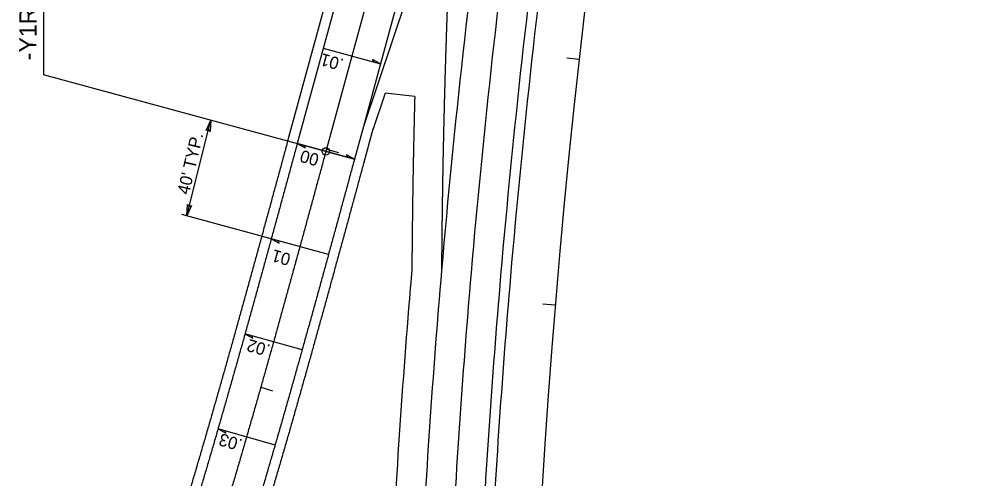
# Model space of a CAD drawing. Extents: x 2389694 to 2405615, y 546931 to 573532.
# Drawn here: x 2395024.9 to 2395411.1, y 555698.3 to 555884.5 of the extents above; entities that cross this region are included whole.
import ezdxf

# ---------------------------------------------------------------- set-up
doc = ezdxf.new("R2010")
doc.units = 0
for name, color, linetype in [('Prop Dimension', 7, 'Continuous'), ('Prop Dimension Text', 7, 'Continuous'), ('Prop EOT', 7, 'Continuous'), ('Prop Horizontal Alignment', 7, 'Continuous'), ('Prop Horizontal Alignment Curve and Spiral Data', 7, 'Continuous'), ('Prop Horizontal Alignment Tick Small', 7, 'Continuous'), ('Prop Lane Lines', 7, 'Continuous'), ('Prop Super Arrow 1 Lane CELL', 7, 'Continuous'), ('Prop Superelevation Label', 7, 'Continuous')]:
    doc.layers.add(name, color=color, linetype=linetype)

msp = doc.modelspace()

# ---------------------------------------------------------------- linework, layer by layer
at = {"layer": 'Prop Dimension'}
for p, q in [((2395092.72, 555804.87), (2395102.42, 555843.59)), ((2395126.85, 555795.53), (2395090.67, 555805.44))]:
    msp.add_line(p, q, dxfattribs=at)
for points in [[(2395100.57, 555839.41), (2395102.42, 555843.59), (2395102.09, 555839), (2395101.46, 555839.76)], [(2395094.57, 555809.05), (2395092.72, 555804.87), (2395093.04, 555809.46), (2395093.68, 555808.71)]]:
    msp.add_lwpolyline(points, close=True, dxfattribs=at)
at = {"layer": 'Prop EOT'}
for p, q in [((2395268.75, 556317.47), (2395137.36, 555834.11)), ((2395162.33, 555941.22), (2395133.48, 555835.07)), ((2395196.14, 555935.96), (2395164.12, 555841.03)), ((2395172.89, 555854.52), (2395167.91, 555839.75)), ((2395184.9, 555853.24), (2395172.89, 555854.52)), ((2395164.12, 555841.03), (2395160.52, 555827.81)), ((2395167.91, 555840), (2395164.25, 555826.52))]:
    msp.add_line(p, q, dxfattribs=at)
for radius, start, end in [(3523, 169.40698, 175.10821), (3519, 169.40698, 175.10821), (3559, 175.1168, 177.15578), (3547, 175.10819, 177.15578), (3523, 175.10819, 177.15578), (3519, 175.10819, 177.15578)]:
    msp.add_arc((2398729.82, 555480.32), radius, start, end, dxfattribs=at)
for points in [[(2395200.04, 555935.46), (2395200.01, 555934.77), (2395199.97, 555934.08), (2395199.94, 555933.39), (2395199.91, 555932.71), (2395199.87, 555932.02), (2395199.84, 555931.33), (2395199.81, 555930.64), (2395199.77, 555929.95), (2395199.74, 555929.27), (2395199.71, 555928.57), (2395199.67, 555927.89), (2395199.64, 555927.2), (2395199.61, 555926.51), (2395199.58, 555925.82), (2395199.54, 555925.13), (2395199.51, 555924.45), (2395199.48, 555923.75), (2395199.45, 555923.07), (2395199.41, 555922.38), (2395199.38, 555921.7), (2395199.35, 555921), (2395199.32, 555920.32), (2395199.29, 555919.63), (2395199.26, 555918.94), (2395199.23, 555918.25), (2395199.2, 555917.56), (2395199.17, 555916.88), (2395199.14, 555916.19), (2395199.11, 555915.5), (2395199.07, 555914.81), (2395199.04, 555914.12), (2395199.01, 555913.44), (2395198.98, 555912.74), (2395198.96, 555912.06), (2395198.92, 555911.37), (2395198.9, 555910.69), (2395198.87, 555909.99), (2395198.84, 555909.3), (2395198.81, 555908.62), (2395198.78, 555907.93), (2395198.75, 555907.24), (2395198.72, 555906.55), (2395198.69, 555905.87), (2395198.66, 555905.18), (2395198.64, 555904.48), (2395198.61, 555903.8), (2395198.58, 555903.11), (2395198.55, 555902.43), (2395198.52, 555901.73), (2395198.5, 555901.05), (2395198.47, 555900.36), (2395198.44, 555899.67), (2395198.41, 555898.98), (2395198.39, 555898.29), (2395198.36, 555897.61), (2395198.33, 555896.92), (2395198.31, 555896.23), (2395198.28, 555895.54), (2395198.25, 555894.86), (2395198.23, 555894.17), (2395198.2, 555893.47), (2395198.18, 555892.79), (2395198.15, 555892.1), (2395198.12, 555891.42), (2395198.1, 555890.72), (2395198.07, 555890.04), (2395198.05, 555889.35), (2395198.02, 555888.66), (2395198, 555887.98), (2395197.97, 555887.28), (2395197.95, 555886.6), (2395197.92, 555885.91), (2395197.9, 555885.23), (2395197.87, 555884.53)], [(2395197.87, 555884.53), (2395197.85, 555883.84), (2395197.83, 555883.16), (2395197.8, 555882.47), (2395197.78, 555881.78), (2395197.75, 555881.09), (2395197.73, 555880.41), (2395197.71, 555879.72), (2395197.68, 555879.03), (2395197.66, 555878.34), (2395197.64, 555877.65), (2395197.62, 555876.97), (2395197.59, 555876.28), (2395197.57, 555875.59), (2395197.55, 555874.9), (2395197.52, 555874.21), (2395197.5, 555873.53), (2395197.48, 555872.84), (2395197.46, 555872.15), (2395197.44, 555871.46), (2395197.41, 555870.78), (2395197.39, 555870.09), (2395197.37, 555869.4), (2395197.35, 555868.71), (2395197.33, 555868.02), (2395197.31, 555867.34), (2395197.29, 555866.65), (2395197.27, 555865.96), (2395197.25, 555865.27), (2395197.23, 555864.59), (2395197.2, 555863.9), (2395197.18, 555863.2), (2395197.16, 555862.52), (2395197.14, 555861.83), (2395197.12, 555861.15), (2395197.1, 555860.46), (2395197.09, 555859.77), (2395197.07, 555859.08), (2395197.05, 555858.39), (2395197.03, 555857.71), (2395197.01, 555857.02), (2395196.99, 555856.33), (2395196.97, 555855.64), (2395196.95, 555854.96), (2395196.93, 555854.27), (2395196.91, 555853.58), (2395196.9, 555852.89), (2395196.88, 555852.2), (2395196.86, 555851.52), (2395196.84, 555850.83), (2395196.83, 555850.15), (2395196.81, 555849.45), (2395196.79, 555848.76), (2395196.77, 555848.08), (2395196.76, 555847.39), (2395196.74, 555846.71), (2395196.72, 555846.01), (2395196.71, 555845.33), (2395196.69, 555844.64), (2395196.67, 555843.96), (2395196.66, 555843.27), (2395196.64, 555842.57), (2395196.62, 555841.89), (2395196.61, 555841.2), (2395196.59, 555840.52), (2395196.58, 555839.83), (2395196.56, 555839.15), (2395196.54, 555838.45), (2395196.53, 555837.76), (2395196.51, 555837.08), (2395196.5, 555836.39), (2395196.48, 555835.71), (2395196.47, 555835.01), (2395196.46, 555834.33), (2395196.44, 555833.64)], [(2395184.9, 555853.24), (2395184.9, 555853.21), (2395184.88, 555852.51), (2395184.87, 555851.83), (2395184.85, 555851.14), (2395184.83, 555850.45), (2395184.81, 555849.77), (2395184.79, 555849.06), (2395184.78, 555848.38), (2395184.76, 555847.69), (2395184.74, 555847), (2395184.73, 555846.31), (2395184.71, 555845.62), (2395184.69, 555844.93), (2395184.68, 555844.24), (2395184.66, 555843.56), (2395184.64, 555842.86), (2395184.63, 555842.17), (2395184.61, 555841.48), (2395184.6, 555840.79), (2395184.58, 555840.1), (2395184.56, 555839.41), (2395184.55, 555838.73), (2395184.53, 555838.03), (2395184.52, 555837.34), (2395184.5, 555836.65), (2395184.49, 555835.96), (2395184.47, 555835.27), (2395184.46, 555834.59), (2395184.44, 555833.9)], [(2395133.5, 555835.16), (2395132.79, 555832.55), (2395132.09, 555829.94), (2395131.38, 555827.33), (2395130.67, 555824.73), (2395129.96, 555822.12), (2395129.25, 555819.51), (2395128.54, 555816.91), (2395127.83, 555814.3), (2395127.12, 555811.7), (2395126.41, 555809.09), (2395125.7, 555806.48), (2395124.99, 555803.88), (2395124.28, 555801.28), (2395123.57, 555798.67), (2395122.85, 555796.07), (2395122.14, 555793.47), (2395121.43, 555790.86), (2395120.71, 555788.26), (2395120, 555785.66), (2395119.28, 555783.06), (2395118.57, 555780.46), (2395117.85, 555777.86), (2395117.13, 555775.26), (2395116.41, 555772.66), (2395115.69, 555770.06), (2395114.97, 555767.46), (2395114.25, 555764.86), (2395113.53, 555762.27), (2395112.81, 555759.67), (2395112.08, 555757.07), (2395111.35, 555754.48), (2395110.63, 555751.89), (2395109.9, 555749.29), (2395109.17, 555746.7), (2395108.44, 555744.11), (2395107.71, 555741.51), (2395106.97, 555738.92), (2395106.24, 555736.33), (2395105.5, 555733.74), (2395104.76, 555731.15), (2395104.02, 555728.56), (2395103.28, 555725.97), (2395102.54, 555723.39), (2395101.79, 555720.8), (2395101.04, 555718.21), (2395100.3, 555715.63), (2395099.55, 555713.05), (2395098.79, 555710.46), (2395098.04, 555707.88), (2395097.28, 555705.3), (2395096.53, 555702.72), (2395095.77, 555700.14), (2395095, 555697.56), (2395094.24, 555694.98), (2395093.47, 555692.4), (2395092.7, 555689.83), (2395091.93, 555687.25), (2395091.16, 555684.68), (2395090.39, 555682.1), (2395089.61, 555679.53), (2395088.83, 555676.96), (2395088.05, 555674.39), (2395087.26, 555671.82), (2395086.47, 555669.25), (2395085.68, 555666.68), (2395084.89, 555664.12), (2395084.1, 555661.55), (2395083.3, 555658.98), (2395082.5, 555656.42), (2395081.7, 555653.86), (2395080.89, 555651.3), (2395080.08, 555648.74), (2395079.27, 555646.18), (2395078.45, 555643.61)], [(2395137.36, 555834.11), (2395136.66, 555831.5), (2395135.95, 555828.89), (2395135.24, 555826.28), (2395134.53, 555823.68), (2395133.82, 555821.07), (2395133.11, 555818.46), (2395132.4, 555815.86), (2395131.69, 555813.25), (2395130.98, 555810.64), (2395130.27, 555808.04), (2395129.56, 555805.43), (2395128.85, 555802.83), (2395128.14, 555800.22), (2395127.43, 555797.62), (2395126.71, 555795.01), (2395126, 555792.41), (2395125.29, 555789.81), (2395124.57, 555787.2), (2395123.86, 555784.6), (2395123.14, 555782), (2395122.42, 555779.4), (2395121.71, 555776.79), (2395120.99, 555774.19), (2395120.27, 555771.59), (2395119.55, 555768.99), (2395118.83, 555766.39), (2395118.11, 555763.79), (2395117.38, 555761.19), (2395116.66, 555758.6), (2395115.93, 555756), (2395115.21, 555753.4), (2395114.48, 555750.81), (2395113.75, 555748.21), (2395113.02, 555745.61), (2395112.29, 555743.02), (2395111.55, 555740.42), (2395110.82, 555737.83), (2395110.08, 555735.24), (2395109.35, 555732.65), (2395108.61, 555730.05), (2395107.87, 555727.46), (2395107.12, 555724.87), (2395106.38, 555722.28), (2395105.63, 555719.69), (2395104.89, 555717.1), (2395104.14, 555714.52), (2395103.39, 555711.93), (2395102.63, 555709.34), (2395101.88, 555706.76), (2395101.12, 555704.17), (2395100.36, 555701.59), (2395099.6, 555699.01), (2395098.84, 555696.42), (2395098.07, 555693.84), (2395097.31, 555691.26), (2395096.54, 555688.68), (2395095.77, 555686.1), (2395094.99, 555683.52), (2395094.22, 555680.95), (2395093.44, 555678.37), (2395092.66, 555675.8), (2395091.87, 555673.22), (2395091.09, 555670.65), (2395090.3, 555668.07), (2395089.51, 555665.5), (2395088.71, 555662.93), (2395087.92, 555660.36), (2395087.12, 555657.8), (2395086.32, 555655.23), (2395085.51, 555652.66), (2395084.7, 555650.1), (2395083.89, 555647.53), (2395083.08, 555644.97), (2395082.26, 555642.4)], [(2395184.44, 555833.9), (2395184.43, 555833.2), (2395184.41, 555832.51), (2395184.4, 555831.82), (2395184.39, 555831.14), (2395184.37, 555830.44), (2395184.36, 555829.76), (2395184.35, 555829.07), (2395184.33, 555828.37), (2395184.32, 555827.68), (2395184.3, 555826.99), (2395184.29, 555826.31), (2395184.28, 555825.61), (2395184.27, 555824.93), (2395184.25, 555824.24), (2395184.24, 555823.54), (2395184.23, 555822.86), (2395184.22, 555822.16), (2395184.2, 555821.48), (2395184.19, 555820.78), (2395184.18, 555820.1), (2395184.17, 555819.4), (2395184.16, 555818.72), (2395184.15, 555818.03), (2395184.13, 555817.33), (2395184.12, 555816.65), (2395184.11, 555815.96), (2395184.1, 555815.27), (2395184.09, 555814.58), (2395184.08, 555813.89), (2395184.07, 555813.21), (2395184.06, 555812.51), (2395184.05, 555811.82), (2395184.04, 555811.13), (2395184.03, 555810.44), (2395184.02, 555809.75), (2395184.01, 555809.07), (2395184, 555808.38), (2395183.99, 555807.68), (2395183.98, 555806.99), (2395183.97, 555806.3), (2395183.96, 555805.62), (2395183.95, 555804.92), (2395183.95, 555804.24), (2395183.94, 555803.55), (2395183.93, 555802.85), (2395183.92, 555802.17), (2395183.91, 555801.47), (2395183.9, 555800.79), (2395183.89, 555800.1), (2395183.89, 555799.41), (2395183.88, 555798.73), (2395183.87, 555798.03), (2395183.86, 555797.34), (2395183.86, 555796.65), (2395183.85, 555795.96), (2395183.84, 555795.27), (2395183.84, 555794.59), (2395183.83, 555793.89), (2395183.82, 555793.21), (2395183.82, 555792.52), (2395183.81, 555791.82), (2395183.8, 555791.14), (2395183.8, 555790.44), (2395183.79, 555789.76), (2395183.79, 555789.07), (2395183.78, 555788.38), (2395183.77, 555787.7), (2395183.77, 555787), (2395183.76, 555786.32), (2395183.76, 555785.62), (2395183.75, 555784.94), (2395183.75, 555784.25), (2395183.74, 555783.28)], [(2395196.44, 555833.64), (2395196.43, 555832.95), (2395196.41, 555832.27), (2395196.4, 555831.57), (2395196.38, 555830.89), (2395196.37, 555830.2), (2395196.36, 555829.52), (2395196.34, 555828.83), (2395196.33, 555828.14), (2395196.32, 555827.45), (2395196.3, 555826.76), (2395196.29, 555826.08), (2395196.28, 555825.39), (2395196.26, 555824.71), (2395196.25, 555824.02), (2395196.24, 555823.32), (2395196.23, 555822.64), (2395196.21, 555821.95), (2395196.2, 555821.27), (2395196.19, 555820.58), (2395196.18, 555819.9), (2395196.17, 555819.2), (2395196.16, 555818.52), (2395196.14, 555817.83), (2395196.13, 555817.14), (2395196.12, 555816.46), (2395196.11, 555815.77), (2395196.1, 555815.08), (2395196.09, 555814.39), (2395196.08, 555813.71), (2395196.07, 555813.02), (2395196.06, 555812.33), (2395196.05, 555811.65), (2395196.04, 555810.95), (2395196.03, 555810.27), (2395196.02, 555809.58), (2395196.01, 555808.9), (2395196, 555808.21), (2395195.99, 555807.52), (2395195.98, 555806.83), (2395195.97, 555806.14), (2395195.96, 555805.46), (2395195.95, 555804.77), (2395195.94, 555804.09), (2395195.94, 555803.4), (2395195.93, 555802.71), (2395195.92, 555802.02), (2395195.91, 555801.33), (2395195.9, 555800.65), (2395195.89, 555799.96), (2395195.89, 555799.28), (2395195.88, 555798.59), (2395195.87, 555797.9), (2395195.86, 555797.21), (2395195.86, 555796.52), (2395195.85, 555795.84), (2395195.84, 555795.15), (2395195.84, 555794.47), (2395195.83, 555793.78), (2395195.82, 555793.1), (2395195.82, 555792.41), (2395195.81, 555791.71), (2395195.8, 555791.03), (2395195.8, 555790.34), (2395195.79, 555789.66), (2395195.79, 555788.97), (2395195.78, 555788.29), (2395195.77, 555787.6), (2395195.77, 555786.91), (2395195.76, 555786.22), (2395195.76, 555785.53), (2395195.75, 555784.85), (2395195.75, 555784.16), (2395195.74, 555782.79)], [(2395160.52, 555827.81), (2395159.81, 555825.2), (2395159.11, 555822.6), (2395158.4, 555819.99), (2395157.69, 555817.38), (2395156.98, 555814.77), (2395156.27, 555812.16), (2395155.56, 555809.55), (2395154.85, 555806.94), (2395154.14, 555804.33), (2395153.43, 555801.72), (2395152.71, 555799.11), (2395152, 555796.51), (2395151.29, 555793.9), (2395150.58, 555791.29), (2395149.86, 555788.68), (2395149.15, 555786.07), (2395148.43, 555783.46), (2395147.71, 555780.85), (2395147, 555778.24), (2395146.28, 555775.63), (2395145.56, 555773.02), (2395144.84, 555770.41), (2395144.12, 555767.8), (2395143.4, 555765.19), (2395142.68, 555762.58), (2395141.95, 555759.97), (2395141.23, 555757.36), (2395140.5, 555754.76), (2395139.78, 555752.15), (2395139.05, 555749.54), (2395138.32, 555746.93), (2395137.59, 555744.32), (2395136.85, 555741.71), (2395136.12, 555739.11), (2395135.38, 555736.5), (2395134.65, 555733.89), (2395133.91, 555731.28), (2395133.17, 555728.68), (2395132.43, 555726.07), (2395131.69, 555723.46), (2395130.94, 555720.86), (2395130.19, 555718.25), (2395129.44, 555715.65), (2395128.69, 555713.04), (2395127.94, 555710.44), (2395127.19, 555707.83), (2395126.43, 555705.23), (2395125.67, 555702.63), (2395124.91, 555700.02), (2395124.15, 555697.42), (2395123.39, 555694.82), (2395122.62, 555692.21), (2395121.85, 555689.61), (2395121.08, 555687.01), (2395120.31, 555684.41), (2395119.53, 555681.81), (2395118.75, 555679.21), (2395117.97, 555676.61), (2395117.19, 555674.01), (2395116.41, 555671.42), (2395115.62, 555668.82), (2395114.83, 555666.22), (2395114.04, 555663.63), (2395113.24, 555661.03), (2395112.44, 555658.44), (2395111.64, 555655.84), (2395110.84, 555653.25), (2395110.03, 555650.65), (2395109.22, 555648.06), (2395108.41, 555645.47), (2395107.59, 555642.88), (2395106.77, 555640.29), (2395105.95, 555637.7), (2395105.13, 555635.12)], [(2395164.38, 555826.76), (2395163.68, 555824.16), (2395162.97, 555821.55), (2395162.26, 555818.94), (2395161.55, 555816.33), (2395160.84, 555813.72), (2395160.13, 555811.11), (2395159.42, 555808.5), (2395158.71, 555805.89), (2395158, 555803.28), (2395157.28, 555800.67), (2395156.57, 555798.06), (2395155.86, 555795.45), (2395155.15, 555792.84), (2395154.43, 555790.23), (2395153.72, 555787.62), (2395153, 555785.01), (2395152.29, 555782.4), (2395151.57, 555779.79), (2395150.85, 555777.18), (2395150.14, 555774.57), (2395149.42, 555771.96), (2395148.7, 555769.35), (2395147.98, 555766.74), (2395147.26, 555764.12), (2395146.53, 555761.51), (2395145.81, 555758.9), (2395145.08, 555756.29), (2395144.36, 555753.68), (2395143.63, 555751.07), (2395142.9, 555748.46), (2395142.17, 555745.85), (2395141.44, 555743.24), (2395140.7, 555740.63), (2395139.97, 555738.02), (2395139.23, 555735.41), (2395138.5, 555732.8), (2395137.76, 555730.19), (2395137.02, 555727.58), (2395136.27, 555724.97), (2395135.53, 555722.37), (2395134.79, 555719.76), (2395134.04, 555717.15), (2395133.29, 555714.54), (2395132.54, 555711.93), (2395131.78, 555709.33), (2395131.03, 555706.72), (2395130.27, 555704.11), (2395129.51, 555701.51), (2395128.75, 555698.9), (2395127.99, 555696.29), (2395127.23, 555693.69), (2395126.46, 555691.08), (2395125.69, 555688.48), (2395124.92, 555685.87), (2395124.14, 555683.27), (2395123.37, 555680.67), (2395122.59, 555678.06), (2395121.81, 555675.46), (2395121.02, 555672.86), (2395120.24, 555670.26), (2395119.45, 555667.66), (2395118.65, 555665.06), (2395117.86, 555662.46), (2395117.06, 555659.86), (2395116.26, 555657.26), (2395115.46, 555654.66), (2395114.66, 555652.06), (2395113.85, 555649.46), (2395113.04, 555646.87), (2395112.22, 555644.27), (2395111.41, 555641.68), (2395110.59, 555639.08), (2395109.77, 555636.49), (2395108.94, 555633.9)]]:
    msp.add_spline(points, degree=3, dxfattribs=at)
at = {"layer": 'Prop Horizontal Alignment'}
msp.add_line((2395280.33, 556314.32), (2395148.94, 555830.96), dxfattribs=at)
msp.add_arc((2398729.82, 555480.32), 3500, 136.54853, 177.15578, dxfattribs=at)
msp.add_spline([(2395148.94, 555830.96), (2395148.23, 555828.35), (2395147.53, 555825.74), (2395146.82, 555823.14), (2395146.11, 555820.53), (2395145.4, 555817.92), (2395144.69, 555815.31), (2395143.98, 555812.7), (2395143.27, 555810.1), (2395142.56, 555807.49), (2395141.85, 555804.88), (2395141.14, 555802.27), (2395140.43, 555799.67), (2395139.71, 555797.06), (2395139, 555794.45), (2395138.29, 555791.84), (2395137.57, 555789.24), (2395136.86, 555786.63), (2395136.14, 555784.03), (2395135.43, 555781.42), (2395134.71, 555778.81), (2395133.99, 555776.21), (2395133.27, 555773.6), (2395132.55, 555771), (2395131.83, 555768.39), (2395131.11, 555765.79), (2395130.39, 555763.18), (2395129.67, 555760.58), (2395128.94, 555757.98), (2395128.22, 555755.37), (2395127.49, 555752.77), (2395126.76, 555750.17), (2395126.03, 555747.56), (2395125.3, 555744.96), (2395124.57, 555742.36), (2395123.84, 555739.76), (2395123.1, 555737.16), (2395122.36, 555734.56), (2395121.63, 555731.96), (2395120.89, 555729.36), (2395120.15, 555726.76), (2395119.4, 555724.16), (2395118.66, 555721.56), (2395117.91, 555718.96), (2395117.16, 555716.37), (2395116.41, 555713.77), (2395115.66, 555711.17), (2395114.91, 555708.58), (2395114.15, 555705.98), (2395113.4, 555703.39), (2395112.64, 555700.8), (2395111.88, 555698.2), (2395111.11, 555695.61), (2395110.35, 555693.02), (2395109.58, 555690.43), (2395108.81, 555687.84), (2395108.04, 555685.25), (2395107.26, 555682.66), (2395106.48, 555680.07), (2395105.7, 555677.48), (2395104.92, 555674.89), (2395104.14, 555672.31), (2395103.35, 555669.72), (2395102.56, 555667.14), (2395101.77, 555664.55), (2395100.97, 555661.97), (2395100.18, 555659.39), (2395099.38, 555656.81), (2395098.57, 555654.22), (2395097.77, 555651.64), (2395096.96, 555649.07), (2395096.15, 555646.49), (2395095.33, 555643.91), (2395094.52, 555641.33), (2395093.7, 555638.76)], degree=3, dxfattribs=at)
at = {"layer": 'Prop Horizontal Alignment Curve and Spiral Data'}
for p in [(2395035.05, 556002.89), (2395147.5, 555831.35)]:
    msp.add_line(p, (2395034.68, 555862.02), dxfattribs=at)
msp.add_circle((2395148.94, 555830.96), 1.5, dxfattribs=at)
at = {"layer": 'Prop Horizontal Alignment Tick Small'}
for p, q in [((2395251.38, 555868.19), (2395246.41, 555868.75)), ((2395149.18, 555831.83), (2395154, 555830.51)), ((2395241.72, 555768.67), (2395236.73, 555769.08)), ((2395122.61, 555735.42), (2395127.42, 555734.06))]:
    msp.add_line(p, q, dxfattribs=at)
at = {"layer": 'Prop Lane Lines'}
msp.add_line((2395243.18, 556131.91), (2395164.12, 555841.03), dxfattribs=at)
for radius, start, end in [(3547, 169.40698, 175.10821), (3535, 169.40698, 175.10821), (3535, 175.10819, 177.15578)]:
    msp.add_arc((2398729.82, 555480.32), radius, start, end, dxfattribs=at)
at = {"layer": 'Prop Super Arrow 1 Lane CELL'}
for p, q in [((2395147.86, 555872.7), (2395171.02, 555866.41)), ((2395137.36, 555834.11), (2395160.52, 555827.81)), ((2395160.52, 555827.81), (2395137.36, 555834.11)), ((2395150, 555789.2), (2395126.85, 555795.53)), ((2395139.34, 555750.58), (2395116.22, 555757.04)), ((2395128.39, 555712), (2395105.33, 555718.65))]:
    msp.add_line(p, q, dxfattribs=at)
for points in [[(2395171.02, 555866.41), (2395167.85, 555868.1), (2395168.17, 555867.18)], [(2395137.36, 555834.11), (2395140.53, 555832.42), (2395140.21, 555833.33)], [(2395160.52, 555827.81), (2395157.36, 555829.5), (2395157.68, 555828.58)], [(2395126.85, 555795.53), (2395130.02, 555793.84), (2395129.7, 555794.75)], [(2395116.22, 555757.04), (2395119.38, 555755.32), (2395119.06, 555756.24)], [(2395105.33, 555718.65), (2395108.48, 555716.92), (2395108.17, 555717.84)]]:
    msp.add_lwpolyline(points, close=True, dxfattribs=at)

# ---------------------------------------------------------------- texts
at = {"layer": 'Prop Dimension Text'}
msp.add_text("40' TYP.", height=5, rotation=76.7219, dxfattribs=at).set_placement((2395093.58, 555813.17))
at = {"layer": 'Prop Horizontal Alignment Curve and Spiral Data'}
msp.add_text('-Y1RPB- TS Sta.  7+00.90', height=7, rotation=89.5343, dxfattribs=at).set_placement((2395031.83, 555867.83))
at = {"layer": 'Prop Superelevation Label'}
for s, rotation, p in [('.01', 164.7935, (2395156.53, 555868.29)), ('00', 164.7935, (2395146.55, 555829.69)), ('01', 164.6939, (2395135.08, 555789.37)), ('.02', 164.3949, (2395126.82, 555752.55)), ('.03', 163.8967, (2395115.54, 555714.28))]:
    msp.add_text(s, height=5, rotation=rotation, dxfattribs=at).set_placement(p)

doc.saveas('drawing.dxf')
